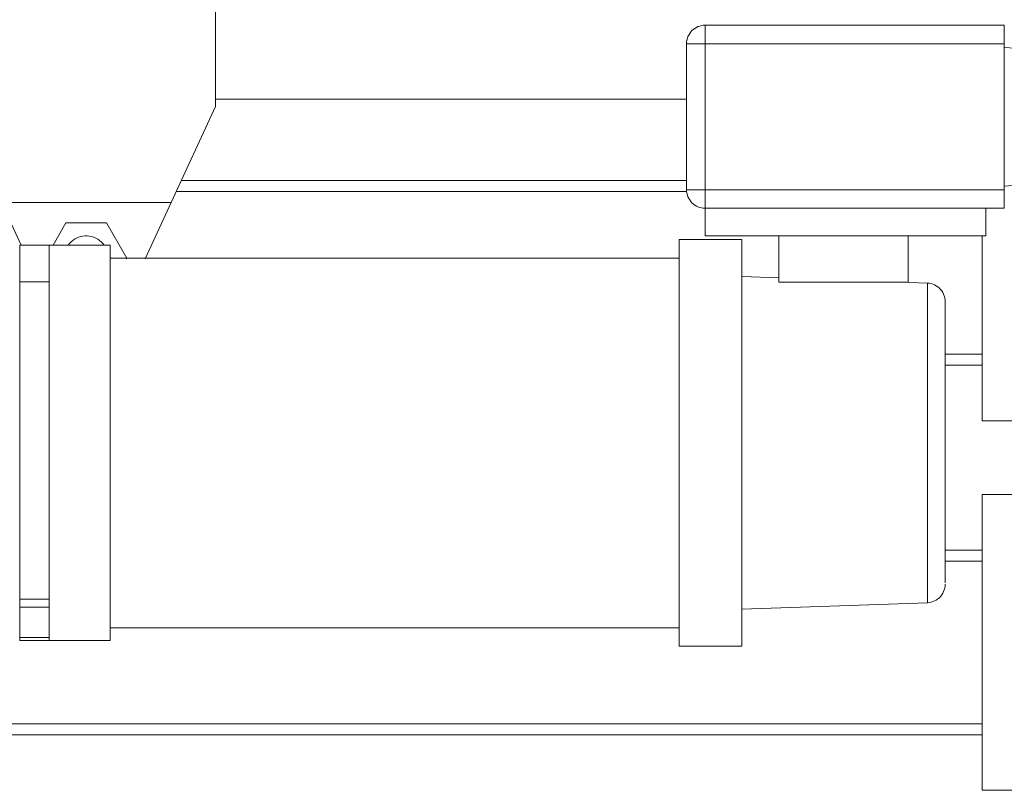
# Model space of a CAD drawing. Header units: millimetres. Extents: x -33711 to 544341, y -222428 to 596511.
# Tile 442 of 656: x 387496 to 387763, y -5086 to -4877. Entities that reach past the tile are written whole.
import ezdxf

# ---------------------------------------------------------------- set-up
doc = ezdxf.new("R2010")
doc.units = ezdxf.units.MM
doc.linetypes.add('XKITLINE00', pattern=[0])

msp = doc.modelspace()

# ---------------------------------------------------------------- linework, layer by layer
at = {"linetype": 'XKITLINE00', "lineweight": 0}
for p, q in [((387549.49526, -4820.89792), (387549.49526, -4900.89792)), ((387679.63843, -4879.48832), (387679.21738, -4879.74057)), ((387680.08189, -4879.27852), (387679.63843, -4879.48832)), ((387680.54394, -4879.11322), (387680.08189, -4879.27852)), ((387681.01982, -4878.99399), (387680.54394, -4879.11322)), ((387681.50524, -4878.922), (387681.01982, -4878.99399)), ((387681.99496, -4878.89792), (387681.50524, -4878.922)), ((387681.99496, -4883.89791), (387681.99496, -4878.89792)), ((387681.99496, -4878.89792), (387762.99528, -4878.89792)), ((387762.99527, -4883.8979), (387762.99527, -4878.89791)), ((387677.37583, -4881.9845), (387677.21037, -4882.44649)), ((387677.58564, -4881.54094), (387677.37583, -4881.9845)), ((387677.83789, -4881.12007), (387677.58564, -4881.54094)), ((387678.13019, -4880.72595), (387677.83789, -4881.12007)), ((387678.45969, -4880.36239), (387678.13019, -4880.72595)), ((387678.82304, -4880.03286), (387678.45969, -4880.36239)), ((387679.21738, -4879.74057), (387678.82304, -4880.03286)), ((387681.99541, -4883.8979), (387676.9953, -4883.8979)), ((387676.99532, -4883.89791), (387677.01916, -4883.40783)), ((387676.99532, -4923.39793), (387676.99532, -4883.89791)), ((387677.09116, -4882.92247), (387677.01916, -4883.40783)), ((387677.21037, -4882.44649), (387677.09116, -4882.92247)), ((387681.99496, -4883.89791), (387762.99528, -4883.89791)), ((387681.99541, -4883.8979), (387681.99541, -4923.3979)), ((387762.99528, -4883.89791), (387762.99528, -4923.39793)), ((387762.99528, -4884.88574), (387820.34401, -4888.89596)), ((387549.49526, -4900.89792), (387537.45798, -4926.89793)), ((387676.9958, -4898.89791), (387549.49526, -4898.89791)), ((387820.34401, -4918.39988), (387762.99528, -4922.4101)), ((387540.23579, -4920.89792), (387676.99555, -4920.89792)), ((387538.84724, -4923.89794), (387677.06374, -4923.89794)), ((387681.99496, -4923.39793), (387676.99532, -4923.39793)), ((387676.99532, -4923.39793), (387677.01916, -4923.88801)), ((387677.01916, -4923.88801), (387677.09116, -4924.37337)), ((387677.09116, -4924.37337), (387677.21037, -4924.84934)), ((387677.21037, -4924.84934), (387677.37583, -4925.31134)), ((387762.99528, -4923.39793), (387681.99496, -4923.39793)), ((387681.99541, -4928.3979), (387681.99541, -4923.3979)), ((387762.99528, -4928.39792), (387762.99528, -4923.39793)), ((387496.85625, -4938.39793), (387491.53237, -4926.89793)), ((387491.53237, -4926.89793), (387537.45798, -4926.89793)), ((387537.45798, -4926.89793), (387530.41415, -4942.11316)), ((387677.37583, -4925.31134), (387677.58564, -4925.7549)), ((387677.58564, -4925.7549), (387677.83789, -4926.17577)), ((387677.83789, -4926.17577), (387678.13019, -4926.56989)), ((387678.13019, -4926.56989), (387678.45969, -4926.93345)), ((387678.45969, -4926.93345), (387678.82304, -4927.26297)), ((387678.82304, -4927.26297), (387679.21738, -4927.55526)), ((387679.21738, -4927.55526), (387679.63843, -4927.80752)), ((387679.63843, -4927.80752), (387680.08189, -4928.01732)), ((387680.08189, -4928.01732), (387680.54394, -4928.18261)), ((387680.54394, -4928.18261), (387681.01982, -4928.30185)), ((387681.01982, -4928.30185), (387681.50524, -4928.37384)), ((387681.99496, -4928.39792), (387681.50524, -4928.37384)), ((387681.99496, -4928.39792), (387762.99528, -4928.39792)), ((387681.99496, -4928.39792), (387681.99496, -4935.89791)), ((387757.99517, -4928.39792), (387757.99517, -4935.89791)), ((387505.54613, -4938.39782), (387509.01036, -4932.39791)), ((387509.01036, -4932.39791), (387519.98, -4932.39791)), ((387525.46505, -4941.89793), (387519.98, -4932.39791)), ((387510.00408, -4937.91914), (387509.6312, -4938.38505)), ((387510.42179, -4937.49259), (387510.00408, -4937.91914)), ((387510.87956, -4937.10965), (387510.42179, -4937.49259)), ((387511.37308, -4936.77409), (387510.87956, -4937.10965)), ((387511.89761, -4936.48925), (387511.37308, -4936.77409)), ((387512.44788, -4936.25794), (387511.89761, -4936.48925)), ((387513.01865, -4936.08245), (387512.44788, -4936.25794)), ((387513.60373, -4935.96451), (387513.01865, -4936.08245)), ((387514.19787, -4935.90529), (387513.60373, -4935.96451)), ((387514.79487, -4935.90539), (387514.19787, -4935.90529)), ((387515.38853, -4935.9648), (387514.79487, -4935.90539)), ((387515.97361, -4936.08294), (387515.38853, -4935.9648)), ((387516.54438, -4936.25861), (387515.97361, -4936.08294)), ((387517.09418, -4936.49012), (387516.54438, -4936.25861)), ((387517.6187, -4936.77513), (387517.09418, -4936.49012)), ((387518.11222, -4937.11085), (387517.6187, -4936.77513)), ((387518.56999, -4937.49395), (387518.11222, -4937.11085)), ((387518.9877, -4937.92063), (387518.56999, -4937.49395)), ((387519.36058, -4938.38668), (387518.9877, -4937.92063)), ((387674.99497, -4936.89788), (387691.99517, -4936.89788)), ((387674.99499, -5046.89792), (387674.99499, -4936.89792)), ((387674.99499, -4936.89792), (387674.99499, -4941.77825)), ((387757.99517, -4935.89791), (387681.99496, -4935.89791)), ((387691.99519, -5046.89792), (387691.99519, -4936.89792)), ((387691.99519, -4936.89792), (387691.99519, -4937.00605)), ((387701.99541, -4948.39792), (387701.99541, -4935.89791)), ((387736.99524, -4948.39788), (387736.99524, -4935.89795)), ((387756.99499, -4985.89786), (387756.99499, -4935.89791)), ((387496.49529, -4948.36743), (387496.49529, -4938.39793)), ((387504.49519, -4938.39793), (387496.49529, -4938.39793)), ((387504.49519, -4948.36743), (387504.49519, -4938.39793)), ((387520.99518, -4938.39793), (387504.49519, -4938.39793)), ((387504.49519, -4940.21843), (387504.49566, -4940.21775)), ((387520.99518, -5045.3979), (387520.99518, -4938.39793)), ((387504.49566, -4943.57809), (387504.49519, -4943.57741)), ((387674.99497, -4941.89787), (387520.99564, -4941.89787)), ((387525.46505, -4941.89793), (387525.3406, -4942.11316)), ((387674.99499, -5041.68352), (387674.99499, -4941.89793)), ((387674.99499, -4941.89793), (387674.99499, -4942.11311)), ((387496.49529, -4948.36743), (387496.49529, -5034.18576)), ((387496.49529, -4948.36743), (387504.49519, -4948.36743)), ((387504.49519, -5034.18576), (387504.49519, -4948.36743)), ((387691.99564, -4946.89799), (387701.9954, -4947.24715)), ((387701.99541, -4948.39792), (387736.99526, -4948.39792)), ((387742.16988, -4948.65001), (387734.94961, -4948.39788)), ((387742.67962, -4948.69411), (387742.16988, -4948.65001)), ((387742.1699, -4948.65004), (387742.1699, -5035.14579)), ((387743.1822, -4948.78996), (387742.67962, -4948.69411)), ((387743.67239, -4948.93671), (387743.1822, -4948.78996)), ((387744.14494, -4949.1328), (387743.67239, -4948.93671)), ((387744.59507, -4949.37623), (387744.14494, -4949.1328)), ((387745.01803, -4949.66436), (387744.59507, -4949.37623)), ((387745.40951, -4949.99421), (387745.01803, -4949.66436)), ((387745.76475, -4950.36233), (387745.40951, -4949.99421)), ((387746.0809, -4950.7649), (387745.76475, -4950.36233)), ((387746.35413, -4951.19751), (387746.0809, -4950.7649)), ((387746.58158, -4951.65587), (387746.35413, -4951.19751)), ((387746.76134, -4952.13521), (387746.58158, -4951.65587)), ((387746.89057, -4952.63017), (387746.76134, -4952.13521)), ((387746.96877, -4953.13597), (387746.89057, -4952.63017)), ((387746.99499, -4953.64702), (387746.96877, -4953.13597)), ((387746.99501, -5029.79257), (387746.99501, -4953.647)), ((387746.99572, -4967.89797), (387756.99499, -4967.89797)), ((387746.99572, -4970.89787), (387756.99499, -4970.89787)), ((387790.57101, -4985.89786), (387756.99499, -4985.89786)), ((387756.99499, -5085.89788), (387756.99499, -5005.89796)), ((387756.99499, -5005.89796), (387790.51522, -5005.89796)), ((387746.99572, -5020.89795), (387756.99499, -5020.89795)), ((387746.99572, -5023.89797), (387756.99499, -5023.89797)), ((387746.76134, -5031.66068), (387746.89057, -5031.1656)), ((387746.89057, -5031.1656), (387746.96877, -5030.65992)), ((387746.96877, -5030.65992), (387746.99499, -5030.14887)), ((387496.49529, -5034.18576), (387496.49529, -5036.30709)), ((387496.49529, -5034.18576), (387504.49519, -5034.18576)), ((387504.49519, -5034.18576), (387504.49519, -5036.30709)), ((387744.59507, -5034.41966), (387745.01803, -5034.13153)), ((387745.01803, -5034.13153), (387745.40951, -5033.80168)), ((387745.40951, -5033.80168), (387745.76475, -5033.43356)), ((387745.76475, -5033.43356), (387746.0809, -5033.03099)), ((387746.0809, -5033.03099), (387746.35413, -5032.59826)), ((387746.35413, -5032.59826), (387746.58158, -5032.1399)), ((387746.58158, -5032.1399), (387746.76134, -5031.66068)), ((387496.49529, -5034.19876), (387496.49529, -5036.65986)), ((387496.49529, -5036.30709), (387496.49529, -5044.51924)), ((387496.49529, -5036.30709), (387504.49519, -5036.30709)), ((387504.49519, -5044.51924), (387504.49519, -5036.30709)), ((387742.16988, -5035.14576), (387691.99564, -5036.8979)), ((387742.16988, -5035.14576), (387742.67962, -5035.10178)), ((387742.67962, -5035.10178), (387743.1822, -5035.00593)), ((387743.1822, -5035.00593), (387743.67239, -5034.85907)), ((387743.67239, -5034.85907), (387744.14494, -5034.66297)), ((387744.14494, -5034.66297), (387744.59507, -5034.41966)), ((387674.99497, -5041.8979), (387520.99564, -5041.8979)), ((387674.99499, -5042.00914), (387674.99499, -5046.89792)), ((387496.49529, -5044.51924), (387496.49529, -5045.3979)), ((387496.49529, -5044.51924), (387504.49519, -5044.51924)), ((387504.49519, -5045.3979), (387504.49519, -5044.51924)), ((387496.49529, -5045.3979), (387504.49519, -5045.3979)), ((387504.49519, -5045.3979), (387520.99518, -5045.3979)), ((387674.99497, -5046.89789), (387691.99517, -5046.89789)), ((387691.99519, -5046.81879), (387691.99519, -5046.89792)), ((387482.9953, -5067.89788), (387756.99499, -5067.89788)), ((387482.9953, -5070.8979), (387756.99499, -5070.8979)), ((387756.99499, -5085.89788), (387790.51522, -5085.89788))]:
    msp.add_line(p, q, dxfattribs=at)

doc.saveas('drawing.dxf')
